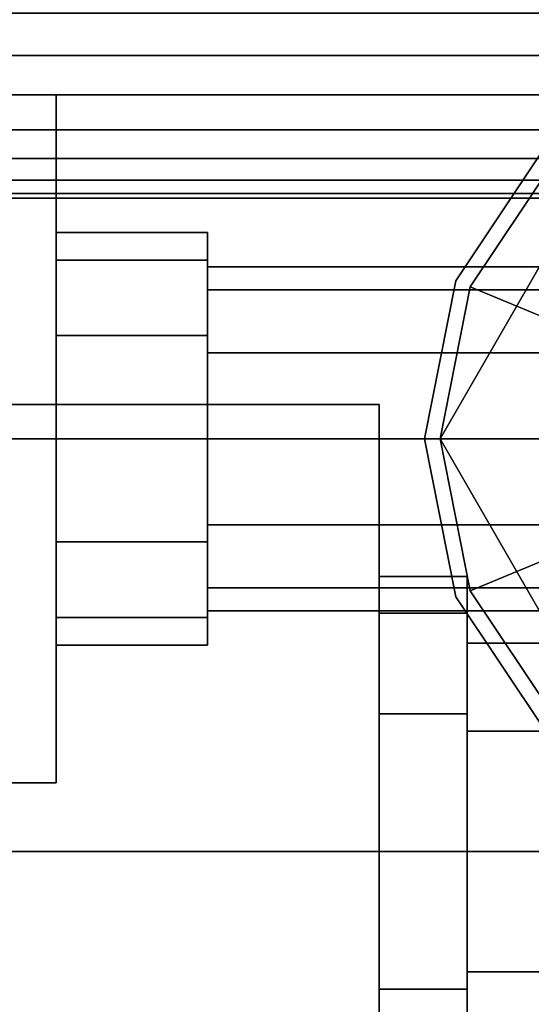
# Model space of a CAD drawing. Extents: x -48 to 48, y -49.6 to 48.
# Tile 468 of 656: x 1.5 to 2.4, y -2.8 to -1. Entities that reach past the tile are written whole.
import ezdxf

# ---------------------------------------------------------------- set-up
doc = ezdxf.new("R2010")
doc.units = 0

msp = doc.modelspace()

# ---------------------------------------------------------------- linework, layer by layer
at = {"layer": '12A2 [66]', "color": 1}
for points, invisible_edges in [([(3.145, 3, 80), (3.145, -3, 80), (0.145, -3, 80)], 12), ([(3.145, 3, 80), (0.145, -3, 80), (0.145, 3, 80)], 1), ([(0.895, 3, 80.375), (0.895, -3, 80.375), (3.145, -3, 80.375)], 12), ([(0.895, 3, 80.375), (3.145, -3, 80.375), (3.145, 3, 80.375)], 1)]:
    msp.add_3dface(points, dxfattribs=dict(at, invisible_edges=invisible_edges))
at = {"layer": '12D1 [58]', "color": 0}
for points, invisible_edges in [([(21.9847, -1.05338, 83.2561), (-2.49258, -1.05338, 90.9053), (-2.49744, -0.976698, 90.8897)], 12), ([(21.9847, -1.05338, 83.2561), (-2.49744, -0.976698, 90.8897), (21.9798, -0.976698, 83.2406)], 1), ([(22.2023, -0.976698, 83.9525), (-2.27496, -0.976698, 91.6017), (-2.27982, -1.05338, 91.5861)], 12), ([(22.2023, -0.976698, 83.9525), (-2.27982, -1.05338, 91.5861), (22.1974, -1.05338, 83.937)], 1), ([(21.9942, -1.125, 83.2866), (-2.48307, -1.125, 90.9357), (-2.49258, -1.05338, 90.9053)], 12), ([(21.9942, -1.125, 83.2866), (-2.49258, -1.05338, 90.9053), (21.9847, -1.05338, 83.2561)], 1), ([(22.1974, -1.05338, 83.937), (-2.27982, -1.05338, 91.5861), (-2.28933, -1.125, 91.5557)], 12), ([(22.1974, -1.05338, 83.937), (-2.28933, -1.125, 91.5557), (22.1879, -1.125, 83.9065)], 1), ([(22.0079, -1.18842, 83.3306), (-2.46932, -1.18842, 90.9797), (-2.48307, -1.125, 90.9357)], 12), ([(22.0079, -1.18842, 83.3306), (-2.48307, -1.125, 90.9357), (21.9942, -1.125, 83.2866)], 1), ([(22.1879, -1.125, 83.9065), (-2.28933, -1.125, 91.5557), (-2.30308, -1.18842, 91.5117)], 12), ([(22.1879, -1.125, 83.9065), (-2.30308, -1.18842, 91.5117), (22.1742, -1.18842, 83.8625)], 1), ([(22.0253, -1.24088, 83.3862), (-2.45195, -1.24088, 91.0353), (-2.46932, -1.18842, 90.9797)], 12), ([(22.0253, -1.24088, 83.3862), (-2.46932, -1.18842, 90.9797), (22.0079, -1.18842, 83.3306)], 1), ([(22.1742, -1.18842, 83.8625), (-2.30308, -1.18842, 91.5117), (-2.32045, -1.24088, 91.4561)], 12), ([(22.1742, -1.18842, 83.8625), (-2.32045, -1.24088, 91.4561), (22.1568, -1.24088, 83.8069)], 1), ([(22.0455, -1.28008, 83.451), (-2.43169, -1.28008, 91.1001), (-2.45195, -1.24088, 91.0353)], 12), ([(22.0455, -1.28008, 83.451), (-2.45195, -1.24088, 91.0353), (22.0253, -1.24088, 83.3862)], 1), ([(22.1568, -1.24088, 83.8069), (-2.32045, -1.24088, 91.4561), (-2.34071, -1.28008, 91.3913)], 12), ([(22.1568, -1.24088, 83.8069), (-2.34071, -1.28008, 91.3913), (22.1365, -1.28008, 83.7421)], 1), ([(22.0678, -1.30431, 83.5221), (-2.40946, -1.30431, 91.1713), (-2.43169, -1.28008, 91.1001)], 12), ([(22.0678, -1.30431, 83.5221), (-2.43169, -1.28008, 91.1001), (22.0455, -1.28008, 83.451)], 1), ([(22.1365, -1.28008, 83.7421), (-2.34071, -1.28008, 91.3913), (-2.36294, -1.30431, 91.3201)], 12), ([(22.1365, -1.28008, 83.7421), (-2.36294, -1.30431, 91.3201), (22.1143, -1.30431, 83.671)], 1), ([(22.091, -1.3125, 83.5965), (-2.3862, -1.3125, 91.2457), (-2.40946, -1.30431, 91.1713)], 12), ([(22.091, -1.3125, 83.5965), (-2.40946, -1.30431, 91.1713), (22.0678, -1.30431, 83.5221)], 1), ([(22.1143, -1.30431, 83.671), (-2.36294, -1.30431, 91.3201), (-2.3862, -1.3125, 91.2457)], 12), ([(22.1143, -1.30431, 83.671), (-2.3862, -1.3125, 91.2457), (22.091, -1.3125, 83.5965)], 1)]:
    msp.add_3dface(points, dxfattribs=dict(at, invisible_edges=invisible_edges))
at = {"layer": '1C1 [1]', "color": 1}
for points, invisible_edges in [([(-6.5, -11), (6.5, -11), (6.5, 11)], 12), ([(-6.5, -11), (6.5, 11), (-6.5, 11)], 1), ([(-6.5, 11, -1.5), (6.5, 11, -1.5), (6.5, -11, -1.5)], 12), ([(-6.5, 11, -1.5), (6.5, -11, -1.5), (-6.5, -11, -1.5)], 1)]:
    msp.add_3dface(points, dxfattribs=dict(at, invisible_edges=invisible_edges))
at = {"layer": '2C1 [2]', "color": 1}
for points, invisible_edges in [([(-5, 6, 53.5), (5, 6, 53.5), (5, -6, 53.5)], 12), ([(-5, 6, 53.5), (5, -6, 53.5), (-5, -6, 53.5)], 1), ([(-5, -6, 54.5), (5, -6, 54.5), (5, 6, 54.5)], 12), ([(-5, -6, 54.5), (5, 6, 54.5), (-5, 6, 54.5)], 1), ([(0.1725, -4.5375, 46.625), (5.0475, 3.725, 46.625), (5.0475, 5.4125, 46.625)], 13), ([(0.1725, -4.5375, 46.625), (5.0475, 5.4125, 46.625), (1.0475, 5.4125, 46.625)], 13), ([(0.1725, -4.5375, 30.0375), (5.0475, 3.725, 30.0375), (5.0475, 5.4125, 30.0375)], 13), ([(0.1725, -4.5375, 30.0375), (5.0475, 5.4125, 30.0375), (1.0475, 5.4125, 30.0375)], 13), ([(0.1725, 4.5375, 46.125), (5.35616, 3.26306, 46.125), (15.0475, -3.225, 46.125)], 15), ([(0.1725, 4.5375, 46.125), (15.0475, -3.225, 46.125), (5.5475, -3.225, 46.125)], 13), ([(0.1725, 4.5375, 46.125), (5.5475, -3.225, 46.125), (5.35616, -3.26306, 46.125)], 13), ([(0.1725, 4.5375, 46.125), (5.35616, -3.26306, 46.125), (5.19395, -3.37145, 46.125)], 13), ([(0.1725, 4.5375, 46.125), (5.19395, -3.37145, 46.125), (5.08556, -3.53366, 46.125)], 13), ([(0.1725, 4.5375, 46.125), (5.08556, -3.53366, 46.125), (5.0475, -3.725, 46.125)], 13), ([(0.1725, 4.5375, 46.125), (5.0475, -3.725, 46.125), (5.0475, -5.4125, 46.125)], 13), ([(0.1725, 4.5375, 46.125), (5.0475, -5.4125, 46.125), (1.0475, -5.4125, 46.125)], 13), ([(0.1725, 4.5375, 29.5375), (5.35616, 3.26306, 29.5375), (15.0475, -3.225, 29.5375)], 15), ([(0.1725, 4.5375, 29.5375), (15.0475, -3.225, 29.5375), (5.5475, -3.225, 29.5375)], 13), ([(0.1725, 4.5375, 29.5375), (5.5475, -3.225, 29.5375), (5.35616, -3.26306, 29.5375)], 13), ([(0.1725, 4.5375, 29.5375), (5.35616, -3.26306, 29.5375), (5.19395, -3.37145, 29.5375)], 13), ([(0.1725, 4.5375, 29.5375), (5.19395, -3.37145, 29.5375), (5.08556, -3.53366, 29.5375)], 13), ([(0.1725, 4.5375, 29.5375), (5.08556, -3.53366, 29.5375), (5.0475, -3.725, 29.5375)], 13), ([(0.1725, 4.5375, 29.5375), (5.0475, -3.725, 29.5375), (5.0475, -5.4125, 29.5375)], 13), ([(0.1725, 4.5375, 29.5375), (5.0475, -5.4125, 29.5375), (1.0475, -5.4125, 29.5375)], 13), ([(0.1725, -4.5375, 46.625), (5.08556, 3.53366, 46.625), (5.0475, 3.725, 46.625)], 13), ([(0.1725, -4.5375, 30.0375), (5.08556, 3.53366, 30.0375), (5.0475, 3.725, 30.0375)], 13), ([(0.1725, -4.5375, 46.625), (5.19395, 3.37145, 46.625), (5.08556, 3.53366, 46.625)], 13), ([(0.1725, -4.5375, 30.0375), (5.19395, 3.37145, 30.0375), (5.08556, 3.53366, 30.0375)], 13), ([(0.1725, -4.5375, 46.625), (5.35616, 3.26306, 46.625), (5.19395, 3.37145, 46.625)], 13), ([(0.1725, -4.5375, 30.0375), (5.35616, 3.26306, 30.0375), (5.19395, 3.37145, 30.0375)], 13), ([(0.1725, -4.5375, 46.625), (5.5475, 3.225, 46.625), (5.35616, 3.26306, 46.625)], 13), ([(0.1725, -4.5375, 30.0375), (5.5475, 3.225, 30.0375), (5.35616, 3.26306, 30.0375)], 13), ([(0.1725, -4.5375, 46.625), (5.35616, -3.26306, 46.625), (15.0475, 3.225, 46.625)], 15), ([(0.1725, -4.5375, 46.625), (15.0475, 3.225, 46.625), (5.5475, 3.225, 46.625)], 13), ([(0.1725, -4.5375, 30.0375), (5.35616, -3.26306, 30.0375), (15.0475, 3.225, 30.0375)], 15), ([(0.1725, -4.5375, 30.0375), (15.0475, 3.225, 30.0375), (5.5475, 3.225, 30.0375)], 13)]:
    msp.add_3dface(points, dxfattribs=dict(at, invisible_edges=invisible_edges))
at = {"layer": '2C1 [2]', "color": 0}
for points, invisible_edges in [([(1.18325, -2.5, 27.9382), (2.16763, -2.5, 27.9382), (2.16763, -1.6875, 27.4691)], 12), ([(1.18325, -2.5, 27.9382), (2.16763, -1.6875, 27.4691), (1.18325, -1.6875, 27.4691)], 1), ([(1.18325, -1.6875, 27.4691), (2.16763, -1.6875, 27.4691), (2.16763, -1.6875, 26.5309)], 12), ([(1.18325, -1.6875, 27.4691), (2.16763, -1.6875, 26.5309), (1.18325, -1.6875, 26.5309)], 1), ([(1.18325, -1.6875, 26.5309), (2.16763, -1.6875, 26.5309), (2.16763, -2.5, 26.0618)], 12), ([(1.18325, -1.6875, 26.5309), (2.16763, -2.5, 26.0618), (1.18325, -2.5, 26.0618)], 1), ([(1.18325, -2.5, 24.9382), (2.16763, -2.5, 24.9382), (2.16763, -1.6875, 24.4691)], 12), ([(1.18325, -2.5, 24.9382), (2.16763, -1.6875, 24.4691), (1.18325, -1.6875, 24.4691)], 1), ([(1.18325, -1.6875, 24.4691), (2.16763, -1.6875, 24.4691), (2.16763, -1.6875, 23.5309)], 12), ([(1.18325, -1.6875, 24.4691), (2.16763, -1.6875, 23.5309), (1.18325, -1.6875, 23.5309)], 1), ([(1.18325, -1.6875, 23.5309), (2.16763, -1.6875, 23.5309), (2.16763, -2.5, 23.0618)], 12), ([(1.18325, -1.6875, 23.5309), (2.16763, -2.5, 23.0618), (1.18325, -2.5, 23.0618)], 1), ([(2.16763, -3.3125, 27.4691), (2.16763, -2.5, 26.0618), (2.16763, -1.6875, 26.5309)], 13), ([(2.16763, -3.3125, 27.4691), (2.16763, -1.6875, 26.5309), (2.16763, -1.6875, 27.4691)], 13), ([(2.16763, -3.3125, 27.4691), (2.16763, -1.6875, 27.4691), (2.16763, -2.5, 27.9382)], 1), ([(2.16763, -3.3125, 24.4691), (2.16763, -2.5, 23.0618), (2.16763, -1.6875, 23.5309)], 13), ([(2.16763, -3.3125, 24.4691), (2.16763, -1.6875, 23.5309), (2.16763, -1.6875, 24.4691)], 13), ([(2.16763, -3.3125, 24.4691), (2.16763, -1.6875, 24.4691), (2.16763, -2.5, 24.9382)], 1), ([(2.16763, -2.25, 27.433), (2.16763, -2.06699, 27.25), (2.16763, -2, 27)], 12), ([(2.16763, -2.25, 27.433), (2.16763, -2, 27), (2.16763, -2.06699, 26.75)], 13), ([(2.16763, -2.06699, 27.25), (2.3275, -2.06699, 27.25), (2.3275, -2, 27)], 12), ([(2.16763, -2.06699, 27.25), (2.3275, -2, 27), (2.16763, -2, 27)], 1), ([(2.16763, -2, 27), (2.3275, -2, 27), (2.3275, -2.06699, 26.75)], 12), ([(2.16763, -2, 27), (2.3275, -2.06699, 26.75), (2.16763, -2.06699, 26.75)], 1), ([(2.16763, -2.25, 24.433), (2.16763, -2.06699, 24.25), (2.16763, -2, 24)], 12), ([(2.16763, -2.25, 24.433), (2.16763, -2, 24), (2.16763, -2.06699, 23.75)], 13), ([(2.16763, -2.06699, 24.25), (2.3275, -2.06699, 24.25), (2.3275, -2, 24)], 12), ([(2.16763, -2.06699, 24.25), (2.3275, -2, 24), (2.16763, -2, 24)], 1), ([(2.16763, -2, 24), (2.3275, -2, 24), (2.3275, -2.06699, 23.75)], 12), ([(2.16763, -2, 24), (2.3275, -2.06699, 23.75), (2.16763, -2.06699, 23.75)], 1), ([(2.3275, -2.5, 27.5), (2.3275, -2.06699, 26.75), (2.3275, -2, 27)], 13), ([(2.3275, -2.5, 27.5), (2.3275, -2, 27), (2.3275, -2.06699, 27.25)], 13), ([(2.3275, -2.5, 24.5), (2.3275, -2.06699, 23.75), (2.3275, -2, 24)], 13), ([(2.3275, -2.5, 24.5), (2.3275, -2, 24), (2.3275, -2.06699, 24.25)], 13), ([(2.16763, -2.25, 27.433), (2.16763, -2.06699, 26.75), (2.16763, -2.25, 26.567)], 13), ([(2.16763, -2.25, 27.433), (2.3275, -2.25, 27.433), (2.3275, -2.06699, 27.25)], 12), ([(2.16763, -2.25, 27.433), (2.3275, -2.06699, 27.25), (2.16763, -2.06699, 27.25)], 1), ([(2.16763, -2.06699, 26.75), (2.3275, -2.06699, 26.75), (2.3275, -2.25, 26.567)], 12), ([(2.16763, -2.06699, 26.75), (2.3275, -2.25, 26.567), (2.16763, -2.25, 26.567)], 1), ([(2.16763, -2.25, 24.433), (2.16763, -2.06699, 23.75), (2.16763, -2.25, 23.567)], 13), ([(2.16763, -2.25, 24.433), (2.3275, -2.25, 24.433), (2.3275, -2.06699, 24.25)], 12), ([(2.16763, -2.25, 24.433), (2.3275, -2.06699, 24.25), (2.16763, -2.06699, 24.25)], 1), ([(2.16763, -2.06699, 23.75), (2.3275, -2.06699, 23.75), (2.3275, -2.25, 23.567)], 12), ([(2.16763, -2.06699, 23.75), (2.3275, -2.25, 23.567), (2.16763, -2.25, 23.567)], 1), ([(2.3275, -2.28125, 27.3789), (2.3275, -2.12111, 27.2188), (2.3275, -2.0625, 27)], 12), ([(2.3275, -2.28125, 27.3789), (2.3275, -2.0625, 27), (2.3275, -2.12111, 26.7812)], 13), ([(2.3275, -2.12111, 27.2188), (3.3275, -2.12111, 27.2188), (3.3275, -2.0625, 27)], 12), ([(2.3275, -2.12111, 27.2188), (3.3275, -2.0625, 27), (2.3275, -2.0625, 27)], 1), ([(2.3275, -2.0625, 27), (3.3275, -2.0625, 27), (3.3275, -2.12111, 26.7812)], 12), ([(2.3275, -2.0625, 27), (3.3275, -2.12111, 26.7812), (2.3275, -2.12111, 26.7812)], 1), ([(2.3275, -2.28125, 24.3789), (2.3275, -2.12111, 24.2188), (2.3275, -2.0625, 24)], 12), ([(2.3275, -2.28125, 24.3789), (2.3275, -2.0625, 24), (2.3275, -2.12111, 23.7812)], 13), ([(2.3275, -2.12111, 24.2188), (3.3275, -2.12111, 24.2188), (3.3275, -2.0625, 24)], 12), ([(2.3275, -2.12111, 24.2188), (3.3275, -2.0625, 24), (2.3275, -2.0625, 24)], 1), ([(2.3275, -2.0625, 24), (3.3275, -2.0625, 24), (3.3275, -2.12111, 23.7812)], 12), ([(2.3275, -2.0625, 24), (3.3275, -2.12111, 23.7812), (2.3275, -2.12111, 23.7812)], 1), ([(2.3275, -2.5, 27.5), (2.3275, -2.25, 26.567), (2.3275, -2.06699, 26.75)], 13), ([(2.3275, -2.5, 27.5), (2.3275, -2.06699, 27.25), (2.3275, -2.25, 27.433)], 1), ([(2.3275, -2.5, 24.5), (2.3275, -2.25, 23.567), (2.3275, -2.06699, 23.75)], 13), ([(2.3275, -2.5, 24.5), (2.3275, -2.06699, 24.25), (2.3275, -2.25, 24.433)], 1), ([(2.3275, -2.28125, 27.3789), (2.3275, -2.12111, 26.7812), (2.3275, -2.28125, 26.6211)], 13), ([(2.3275, -2.28125, 27.3789), (3.3275, -2.28125, 27.3789), (3.3275, -2.12111, 27.2188)], 12), ([(2.3275, -2.28125, 27.3789), (3.3275, -2.12111, 27.2188), (2.3275, -2.12111, 27.2188)], 1), ([(2.3275, -2.12111, 26.7812), (3.3275, -2.12111, 26.7812), (3.3275, -2.28125, 26.6211)], 12), ([(2.3275, -2.12111, 26.7812), (3.3275, -2.28125, 26.6211), (2.3275, -2.28125, 26.6211)], 1), ([(2.3275, -2.28125, 24.3789), (2.3275, -2.12111, 23.7812), (2.3275, -2.28125, 23.6211)], 13), ([(2.3275, -2.28125, 24.3789), (3.3275, -2.28125, 24.3789), (3.3275, -2.12111, 24.2188)], 12), ([(2.3275, -2.28125, 24.3789), (3.3275, -2.12111, 24.2188), (2.3275, -2.12111, 24.2188)], 1), ([(2.3275, -2.12111, 23.7812), (3.3275, -2.12111, 23.7812), (3.3275, -2.28125, 23.6211)], 12), ([(2.3275, -2.12111, 23.7812), (3.3275, -2.28125, 23.6211), (2.3275, -2.28125, 23.6211)], 1), ([(2.16763, -2.25, 27.433), (2.16763, -2.25, 26.567), (2.16763, -2.5, 26.5)], 13), ([(2.16763, -2.25, 27.433), (2.16763, -2.5, 26.5), (2.16763, -2.75, 26.567)], 13), ([(2.16763, -2.25, 27.433), (2.16763, -2.75, 26.567), (2.16763, -2.93301, 26.75)], 13), ([(2.16763, -2.25, 27.433), (2.16763, -2.93301, 26.75), (2.16763, -3, 27)], 13), ([(2.16763, -2.25, 27.433), (2.16763, -3, 27), (2.16763, -2.93301, 27.25)], 13), ([(2.16763, -2.25, 27.433), (2.16763, -2.93301, 27.25), (2.16763, -2.75, 27.433)], 13), ([(2.16763, -2.25, 27.433), (2.16763, -2.75, 27.433), (2.16763, -2.5, 27.5)], 1), ([(2.16763, -2.25, 26.567), (2.3275, -2.25, 26.567), (2.3275, -2.5, 26.5)], 12), ([(2.16763, -2.25, 26.567), (2.3275, -2.5, 26.5), (2.16763, -2.5, 26.5)], 1), ([(2.16763, -2.5, 27.5), (2.3275, -2.5, 27.5), (2.3275, -2.25, 27.433)], 12), ([(2.16763, -2.5, 27.5), (2.3275, -2.25, 27.433), (2.16763, -2.25, 27.433)], 1), ([(2.16763, -2.25, 24.433), (2.16763, -2.25, 23.567), (2.16763, -2.5, 23.5)], 13), ([(2.16763, -2.25, 24.433), (2.16763, -2.5, 23.5), (2.16763, -2.75, 23.567)], 13), ([(2.16763, -2.25, 24.433), (2.16763, -2.75, 23.567), (2.16763, -2.93301, 23.75)], 13), ([(2.16763, -2.25, 24.433), (2.16763, -2.93301, 23.75), (2.16763, -3, 24)], 13), ([(2.16763, -2.25, 24.433), (2.16763, -3, 24), (2.16763, -2.93301, 24.25)], 13), ([(2.16763, -2.25, 24.433), (2.16763, -2.93301, 24.25), (2.16763, -2.75, 24.433)], 13), ([(2.16763, -2.25, 24.433), (2.16763, -2.75, 24.433), (2.16763, -2.5, 24.5)], 1), ([(2.16763, -2.25, 23.567), (2.3275, -2.25, 23.567), (2.3275, -2.5, 23.5)], 12), ([(2.16763, -2.25, 23.567), (2.3275, -2.5, 23.5), (2.16763, -2.5, 23.5)], 1), ([(2.16763, -2.5, 24.5), (2.3275, -2.5, 24.5), (2.3275, -2.25, 24.433)], 12), ([(2.16763, -2.5, 24.5), (2.3275, -2.25, 24.433), (2.16763, -2.25, 24.433)], 1), ([(2.3275, -2.5, 27.5), (2.3275, -2.5, 26.5), (2.3275, -2.25, 26.567)], 13), ([(2.3275, -2.5, 24.5), (2.3275, -2.5, 23.5), (2.3275, -2.25, 23.567)], 13), ([(2.3275, -2.28125, 27.3789), (2.3275, -2.28125, 26.6211), (2.3275, -2.5, 26.5625)], 13), ([(2.3275, -2.28125, 27.3789), (2.3275, -2.5, 26.5625), (2.3275, -2.71875, 26.6211)], 13), ([(2.3275, -2.28125, 27.3789), (2.3275, -2.71875, 26.6211), (2.3275, -2.87889, 26.7812)], 13), ([(2.3275, -2.28125, 27.3789), (2.3275, -2.87889, 26.7812), (2.3275, -2.9375, 27)], 13), ([(2.3275, -2.28125, 27.3789), (2.3275, -2.9375, 27), (2.3275, -2.87889, 27.2188)], 13), ([(2.3275, -2.28125, 27.3789), (2.3275, -2.87889, 27.2188), (2.3275, -2.71875, 27.3789)], 13), ([(2.3275, -2.28125, 27.3789), (2.3275, -2.71875, 27.3789), (2.3275, -2.5, 27.4375)], 1), ([(2.3275, -2.28125, 26.6211), (3.3275, -2.28125, 26.6211), (3.3275, -2.5, 26.5625)], 12), ([(2.3275, -2.28125, 26.6211), (3.3275, -2.5, 26.5625), (2.3275, -2.5, 26.5625)], 1), ([(2.3275, -2.5, 27.4375), (3.3275, -2.5, 27.4375), (3.3275, -2.28125, 27.3789)], 12), ([(2.3275, -2.5, 27.4375), (3.3275, -2.28125, 27.3789), (2.3275, -2.28125, 27.3789)], 1), ([(2.3275, -2.28125, 24.3789), (2.3275, -2.28125, 23.6211), (2.3275, -2.5, 23.5625)], 13), ([(2.3275, -2.28125, 24.3789), (2.3275, -2.5, 23.5625), (2.3275, -2.71875, 23.6211)], 13), ([(2.3275, -2.28125, 24.3789), (2.3275, -2.71875, 23.6211), (2.3275, -2.87889, 23.7812)], 13), ([(2.3275, -2.28125, 24.3789), (2.3275, -2.87889, 23.7812), (2.3275, -2.9375, 24)], 13), ([(2.3275, -2.28125, 24.3789), (2.3275, -2.9375, 24), (2.3275, -2.87889, 24.2188)], 13), ([(2.3275, -2.28125, 24.3789), (2.3275, -2.87889, 24.2188), (2.3275, -2.71875, 24.3789)], 13), ([(2.3275, -2.28125, 24.3789), (2.3275, -2.71875, 24.3789), (2.3275, -2.5, 24.4375)], 1), ([(2.3275, -2.28125, 23.6211), (3.3275, -2.28125, 23.6211), (3.3275, -2.5, 23.5625)], 12), ([(2.3275, -2.28125, 23.6211), (3.3275, -2.5, 23.5625), (2.3275, -2.5, 23.5625)], 1), ([(2.3275, -2.5, 24.4375), (3.3275, -2.5, 24.4375), (3.3275, -2.28125, 24.3789)], 12), ([(2.3275, -2.5, 24.4375), (3.3275, -2.28125, 24.3789), (2.3275, -2.28125, 24.3789)], 1), ([(1.18325, -2.5, 26.0618), (2.16763, -2.5, 26.0618), (2.16763, -3.3125, 26.5309)], 12), ([(1.18325, -2.5, 26.0618), (2.16763, -3.3125, 26.5309), (1.18325, -3.3125, 26.5309)], 1), ([(1.18325, -3.3125, 27.4691), (2.16763, -3.3125, 27.4691), (2.16763, -2.5, 27.9382)], 12), ([(1.18325, -3.3125, 27.4691), (2.16763, -2.5, 27.9382), (1.18325, -2.5, 27.9382)], 1), ([(1.18325, -2.5, 23.0618), (2.16763, -2.5, 23.0618), (2.16763, -3.3125, 23.5309)], 12), ([(1.18325, -2.5, 23.0618), (2.16763, -3.3125, 23.5309), (1.18325, -3.3125, 23.5309)], 1), ([(1.18325, -3.3125, 24.4691), (2.16763, -3.3125, 24.4691), (2.16763, -2.5, 24.9382)], 12), ([(1.18325, -3.3125, 24.4691), (2.16763, -2.5, 24.9382), (1.18325, -2.5, 24.9382)], 1), ([(2.16763, -3.3125, 27.4691), (2.16763, -3.3125, 26.5309), (2.16763, -2.5, 26.0618)], 12), ([(2.16763, -2.5, 26.5), (2.3275, -2.5, 26.5), (2.3275, -2.75, 26.567)], 12), ([(2.16763, -2.5, 26.5), (2.3275, -2.75, 26.567), (2.16763, -2.75, 26.567)], 1), ([(2.16763, -2.75, 27.433), (2.3275, -2.75, 27.433), (2.3275, -2.5, 27.5)], 12), ([(2.16763, -2.75, 27.433), (2.3275, -2.5, 27.5), (2.16763, -2.5, 27.5)], 1), ([(2.16763, -3.3125, 24.4691), (2.16763, -3.3125, 23.5309), (2.16763, -2.5, 23.0618)], 12), ([(2.16763, -2.5, 23.5), (2.3275, -2.5, 23.5), (2.3275, -2.75, 23.567)], 12), ([(2.16763, -2.5, 23.5), (2.3275, -2.75, 23.567), (2.16763, -2.75, 23.567)], 1), ([(2.16763, -2.75, 24.433), (2.3275, -2.75, 24.433), (2.3275, -2.5, 24.5)], 12), ([(2.16763, -2.75, 24.433), (2.3275, -2.5, 24.5), (2.16763, -2.5, 24.5)], 1), ([(2.3275, -2.5, 27.5), (2.3275, -2.75, 27.433), (2.3275, -2.93301, 27.25)], 12), ([(2.3275, -2.5, 27.5), (2.3275, -2.93301, 27.25), (2.3275, -3, 27)], 13), ([(2.3275, -2.5, 27.5), (2.3275, -3, 27), (2.3275, -2.93301, 26.75)], 13), ([(2.3275, -2.5, 27.5), (2.3275, -2.93301, 26.75), (2.3275, -2.75, 26.567)], 13), ([(2.3275, -2.5, 27.5), (2.3275, -2.75, 26.567), (2.3275, -2.5, 26.5)], 13), ([(2.3275, -2.5, 26.5625), (3.3275, -2.5, 26.5625), (3.3275, -2.71875, 26.6211)], 12), ([(2.3275, -2.5, 26.5625), (3.3275, -2.71875, 26.6211), (2.3275, -2.71875, 26.6211)], 1), ([(2.3275, -2.71875, 27.3789), (3.3275, -2.71875, 27.3789), (3.3275, -2.5, 27.4375)], 12), ([(2.3275, -2.71875, 27.3789), (3.3275, -2.5, 27.4375), (2.3275, -2.5, 27.4375)], 1), ([(2.3275, -2.5, 24.5), (2.3275, -2.75, 24.433), (2.3275, -2.93301, 24.25)], 12), ([(2.3275, -2.5, 24.5), (2.3275, -2.93301, 24.25), (2.3275, -3, 24)], 13), ([(2.3275, -2.5, 24.5), (2.3275, -3, 24), (2.3275, -2.93301, 23.75)], 13), ([(2.3275, -2.5, 24.5), (2.3275, -2.93301, 23.75), (2.3275, -2.75, 23.567)], 13), ([(2.3275, -2.5, 24.5), (2.3275, -2.75, 23.567), (2.3275, -2.5, 23.5)], 13), ([(2.3275, -2.5, 23.5625), (3.3275, -2.5, 23.5625), (3.3275, -2.71875, 23.6211)], 12), ([(2.3275, -2.5, 23.5625), (3.3275, -2.71875, 23.6211), (2.3275, -2.71875, 23.6211)], 1), ([(2.3275, -2.71875, 24.3789), (3.3275, -2.71875, 24.3789), (3.3275, -2.5, 24.4375)], 12), ([(2.3275, -2.71875, 24.3789), (3.3275, -2.5, 24.4375), (2.3275, -2.5, 24.4375)], 1), ([(2.3275, -2.71875, 26.6211), (3.3275, -2.71875, 26.6211), (3.3275, -2.87889, 26.7812)], 12), ([(2.3275, -2.71875, 26.6211), (3.3275, -2.87889, 26.7812), (2.3275, -2.87889, 26.7812)], 1), ([(2.3275, -2.87889, 27.2188), (3.3275, -2.87889, 27.2187), (3.3275, -2.71875, 27.3789)], 12), ([(2.3275, -2.87889, 27.2188), (3.3275, -2.71875, 27.3789), (2.3275, -2.71875, 27.3789)], 1), ([(2.3275, -2.71875, 23.6211), (3.3275, -2.71875, 23.6211), (3.3275, -2.87889, 23.7812)], 12), ([(2.3275, -2.71875, 23.6211), (3.3275, -2.87889, 23.7812), (2.3275, -2.87889, 23.7812)], 1), ([(2.3275, -2.87889, 24.2188), (3.3275, -2.87889, 24.2187), (3.3275, -2.71875, 24.3789)], 12), ([(2.3275, -2.87889, 24.2188), (3.3275, -2.71875, 24.3789), (2.3275, -2.71875, 24.3789)], 1), ([(2.16763, -2.75, 26.567), (2.3275, -2.75, 26.567), (2.3275, -2.93301, 26.75)], 12), ([(2.16763, -2.75, 26.567), (2.3275, -2.93301, 26.75), (2.16763, -2.93301, 26.75)], 1), ([(2.16763, -2.93301, 27.25), (2.3275, -2.93301, 27.25), (2.3275, -2.75, 27.433)], 12), ([(2.16763, -2.93301, 27.25), (2.3275, -2.75, 27.433), (2.16763, -2.75, 27.433)], 1), ([(2.16763, -2.75, 23.567), (2.3275, -2.75, 23.567), (2.3275, -2.93301, 23.75)], 12), ([(2.16763, -2.75, 23.567), (2.3275, -2.93301, 23.75), (2.16763, -2.93301, 23.75)], 1), ([(2.16763, -2.93301, 24.25), (2.3275, -2.93301, 24.25), (2.3275, -2.75, 24.433)], 12), ([(2.16763, -2.93301, 24.25), (2.3275, -2.75, 24.433), (2.16763, -2.75, 24.433)], 1)]:
    msp.add_3dface(points, dxfattribs=dict(at, invisible_edges=invisible_edges))
at = {"layer": '3C1 [3]', "color": 1}
for points, invisible_edges in [([(4, -4.875, 93.75), (-4, -4.875, 93.75), (-4, 4.875, 93.75)], 12), ([(4, -4.875, 93.75), (-4, 4.875, 93.75), (4, 4.875, 93.75)], 1), ([(4, 4.875, 94.5), (-4, 4.875, 94.5), (-4, -4.875, 94.5)], 12), ([(4, 4.875, 94.5), (-4, -4.875, 94.5), (4, -4.875, 94.5)], 1), ([(0.145, 3, 64.1), (0.145, -3, 64.1), (5.145, -3, 64.1)], 12), ([(0.145, 3, 64.1), (5.145, -3, 64.1), (5.145, 3, 64.1)], 1), ([(5.145, 3, 63.6), (5.145, -3, 63.6), (1.145, -3, 63.6)], 12), ([(5.145, 3, 63.6), (1.145, -3, 63.6), (1.145, 3, 63.6)], 1)]:
    msp.add_3dface(points, dxfattribs=dict(at, invisible_edges=invisible_edges))
at = {"layer": '3C1 [3]', "color": 0}
for points, invisible_edges in [([(0.84575, -1.75, 56.9717), (1.58013, -1.75, 56.9717), (1.58013, -1.125, 56.6108)], 12), ([(0.84575, -1.75, 56.9717), (1.58013, -1.125, 56.6108), (0.84575, -1.125, 56.6108)], 1), ([(0.84575, -1.125, 56.6108), (1.58013, -1.125, 56.6108), (1.58013, -1.125, 55.8892)], 12), ([(0.84575, -1.125, 56.6108), (1.58013, -1.125, 55.8892), (0.84575, -1.125, 55.8892)], 1), ([(0.84575, -1.125, 55.8892), (1.58013, -1.125, 55.8892), (1.58013, -1.75, 55.5283)], 12), ([(0.84575, -1.125, 55.8892), (1.58013, -1.75, 55.5283), (0.84575, -1.75, 55.5283)], 1), ([(1.58013, -1.125, 55.8892), (1.58013, -1.125, 56.6108), (1.58013, -1.75, 56.9717)], 12), ([(1.58013, -1.125, 55.8892), (1.58013, -1.75, 56.9717), (1.58013, -2.375, 56.6108)], 13), ([(1.58013, -1.125, 55.8892), (1.58013, -2.375, 56.6108), (1.58013, -2.375, 55.8892)], 13), ([(1.58013, -1.125, 55.8892), (1.58013, -2.375, 55.8892), (1.58013, -1.75, 55.5283)], 1), ([(1.58013, -1.9375, 55.9252), (1.58013, -1.42524, 56.4375), (1.58013, -1.375, 56.25)], 13), ([(1.58013, -1.9375, 55.9252), (1.58013, -1.375, 56.25), (1.58013, -1.42524, 56.0625)], 13), ([(1.58013, -1.42524, 56.4375), (1.855, -1.42524, 56.4375), (1.855, -1.375, 56.25)], 12), ([(1.58013, -1.42524, 56.4375), (1.855, -1.375, 56.25), (1.58013, -1.375, 56.25)], 1), ([(1.58013, -1.375, 56.25), (1.855, -1.375, 56.25), (1.855, -1.42524, 56.0625)], 12), ([(1.58013, -1.375, 56.25), (1.855, -1.42524, 56.0625), (1.58013, -1.42524, 56.0625)], 1), ([(1.855, -1.75, 55.875), (1.855, -1.42524, 56.0625), (1.855, -1.375, 56.25)], 13), ([(1.855, -1.75, 55.875), (1.855, -1.375, 56.25), (1.855, -1.42524, 56.4375)], 13), ([(1.58013, -1.9375, 55.9252), (1.58013, -1.5625, 56.5748), (1.58013, -1.42524, 56.4375)], 13), ([(1.58013, -1.9375, 55.9252), (1.58013, -1.42524, 56.0625), (1.58013, -1.5625, 55.9252)], 13), ([(1.58013, -1.5625, 56.5748), (1.855, -1.5625, 56.5748), (1.855, -1.42524, 56.4375)], 12), ([(1.58013, -1.5625, 56.5748), (1.855, -1.42524, 56.4375), (1.58013, -1.42524, 56.4375)], 1), ([(1.58013, -1.42524, 56.0625), (1.855, -1.42524, 56.0625), (1.855, -1.5625, 55.9252)], 12), ([(1.58013, -1.42524, 56.0625), (1.855, -1.5625, 55.9252), (1.58013, -1.5625, 55.9252)], 1), ([(1.855, -1.75, 55.875), (1.855, -1.5625, 55.9252), (1.855, -1.42524, 56.0625)], 12), ([(1.855, -1.75, 55.875), (1.855, -1.42524, 56.4375), (1.855, -1.5625, 56.5748)], 13), ([(1.855, -1.90625, 55.9794), (1.855, -1.47937, 56.4062), (1.855, -1.4375, 56.25)], 13), ([(1.855, -1.90625, 55.9794), (1.855, -1.4375, 56.25), (1.855, -1.47937, 56.0938)], 13), ([(1.855, -1.47937, 56.4062), (2.605, -1.47937, 56.4062), (2.605, -1.4375, 56.25)], 12), ([(1.855, -1.47937, 56.4062), (2.605, -1.4375, 56.25), (1.855, -1.4375, 56.25)], 1), ([(1.855, -1.4375, 56.25), (2.605, -1.4375, 56.25), (2.605, -1.47937, 56.0938)], 12), ([(1.855, -1.4375, 56.25), (2.605, -1.47937, 56.0938), (1.855, -1.47937, 56.0938)], 1), ([(1.855, -1.90625, 55.9794), (1.855, -1.59375, 56.5206), (1.855, -1.47937, 56.4062)], 13), ([(1.855, -1.90625, 55.9794), (1.855, -1.47937, 56.0938), (1.855, -1.59375, 55.9794)], 13), ([(1.855, -1.59375, 56.5206), (2.605, -1.59375, 56.5206), (2.605, -1.47937, 56.4062)], 12), ([(1.855, -1.59375, 56.5206), (2.605, -1.47937, 56.4062), (1.855, -1.47937, 56.4062)], 1), ([(1.855, -1.47937, 56.0938), (2.605, -1.47937, 56.0938), (2.605, -1.59375, 55.9794)], 12), ([(1.855, -1.47937, 56.0938), (2.605, -1.59375, 55.9794), (1.855, -1.59375, 55.9794)], 1), ([(1.58013, -1.9375, 55.9252), (1.58013, -1.75, 56.625), (1.58013, -1.5625, 56.5748)], 13), ([(1.58013, -1.9375, 55.9252), (1.58013, -1.5625, 55.9252), (1.58013, -1.75, 55.875)], 1), ([(1.58013, -1.75, 56.625), (1.855, -1.75, 56.625), (1.855, -1.5625, 56.5748)], 12), ([(1.58013, -1.75, 56.625), (1.855, -1.5625, 56.5748), (1.58013, -1.5625, 56.5748)], 1), ([(1.58013, -1.5625, 55.9252), (1.855, -1.5625, 55.9252), (1.855, -1.75, 55.875)], 12), ([(1.58013, -1.5625, 55.9252), (1.855, -1.75, 55.875), (1.58013, -1.75, 55.875)], 1), ([(1.855, -1.75, 55.875), (1.855, -1.5625, 56.5748), (1.855, -1.75, 56.625)], 13), ([(1.855, -1.90625, 55.9794), (1.855, -1.75, 56.5625), (1.855, -1.59375, 56.5206)], 13), ([(1.855, -1.90625, 55.9794), (1.855, -1.59375, 55.9794), (1.855, -1.75, 55.9375)], 1), ([(1.855, -1.75, 56.5625), (2.605, -1.75, 56.5625), (2.605, -1.59375, 56.5206)], 12), ([(1.855, -1.75, 56.5625), (2.605, -1.59375, 56.5206), (1.855, -1.59375, 56.5206)], 1), ([(1.855, -1.59375, 55.9794), (2.605, -1.59375, 55.9794), (2.605, -1.75, 55.9375)], 12), ([(1.855, -1.59375, 55.9794), (2.605, -1.75, 55.9375), (1.855, -1.75, 55.9375)], 1), ([(0.84575, -1.75, 55.5283), (1.58013, -1.75, 55.5283), (1.58013, -2.375, 55.8892)], 12), ([(0.84575, -1.75, 55.5283), (1.58013, -2.375, 55.8892), (0.84575, -2.375, 55.8892)], 1), ([(0.84575, -2.375, 56.6108), (1.58013, -2.375, 56.6108), (1.58013, -1.75, 56.9717)], 12), ([(0.84575, -2.375, 56.6108), (1.58013, -1.75, 56.9717), (0.84575, -1.75, 56.9717)], 1), ([(1.58013, -1.9375, 55.9252), (1.58013, -1.9375, 56.5748), (1.58013, -1.75, 56.625)], 13), ([(1.58013, -1.9375, 56.5748), (1.855, -1.9375, 56.5748), (1.855, -1.75, 56.625)], 12), ([(1.58013, -1.9375, 56.5748), (1.855, -1.75, 56.625), (1.58013, -1.75, 56.625)], 1), ([(1.58013, -1.75, 55.875), (1.855, -1.75, 55.875), (1.855, -1.9375, 55.9252)], 12), ([(1.58013, -1.75, 55.875), (1.855, -1.9375, 55.9252), (1.58013, -1.9375, 55.9252)], 1), ([(1.855, -1.75, 55.875), (1.855, -1.75, 56.625), (1.855, -1.9375, 56.5748)], 13), ([(1.855, -1.75, 55.875), (1.855, -1.9375, 56.5748), (1.855, -2.07476, 56.4375)], 13), ([(1.855, -1.75, 55.875), (1.855, -2.07476, 56.4375), (1.855, -2.125, 56.25)], 13), ([(1.855, -1.75, 55.875), (1.855, -2.125, 56.25), (1.855, -2.07476, 56.0625)], 13), ([(1.855, -1.75, 55.875), (1.855, -2.07476, 56.0625), (1.855, -1.9375, 55.9252)], 1), ([(1.855, -1.90625, 55.9794), (1.855, -1.90625, 56.5206), (1.855, -1.75, 56.5625)], 13), ([(1.855, -1.90625, 56.5206), (2.605, -1.90625, 56.5206), (2.605, -1.75, 56.5625)], 12), ([(1.855, -1.90625, 56.5206), (2.605, -1.75, 56.5625), (1.855, -1.75, 56.5625)], 1), ([(1.855, -1.75, 55.9375), (2.605, -1.75, 55.9375), (2.605, -1.90625, 55.9794)], 12), ([(1.855, -1.75, 55.9375), (2.605, -1.90625, 55.9794), (1.855, -1.90625, 55.9794)], 1), ([(1.855, -1.90625, 55.9794), (1.855, -2.02063, 56.0938), (1.855, -2.0625, 56.25)], 12), ([(1.855, -1.90625, 55.9794), (1.855, -2.0625, 56.25), (1.855, -2.02063, 56.4062)], 13), ([(1.855, -1.90625, 55.9794), (1.855, -2.02063, 56.4062), (1.855, -1.90625, 56.5206)], 13), ([(1.855, -1.90625, 55.9794), (2.605, -1.90625, 55.9794), (2.605, -2.02063, 56.0938)], 12), ([(1.855, -1.90625, 55.9794), (2.605, -2.02063, 56.0938), (1.855, -2.02063, 56.0938)], 1), ([(1.855, -2.02063, 56.4062), (2.605, -2.02063, 56.4062), (2.605, -1.90625, 56.5206)], 12), ([(1.855, -2.02063, 56.4062), (2.605, -1.90625, 56.5206), (1.855, -1.90625, 56.5206)], 1), ([(1.58013, -1.9375, 55.9252), (1.58013, -2.07476, 56.0625), (1.58013, -2.125, 56.25)], 12), ([(1.58013, -1.9375, 55.9252), (1.58013, -2.125, 56.25), (1.58013, -2.07476, 56.4375)], 13), ([(1.58013, -1.9375, 55.9252), (1.58013, -2.07476, 56.4375), (1.58013, -1.9375, 56.5748)], 13), ([(1.58013, -1.9375, 55.9252), (1.855, -1.9375, 55.9252), (1.855, -2.07476, 56.0625)], 12), ([(1.58013, -1.9375, 55.9252), (1.855, -2.07476, 56.0625), (1.58013, -2.07476, 56.0625)], 1), ([(1.58013, -2.07476, 56.4375), (1.855, -2.07476, 56.4375), (1.855, -1.9375, 56.5748)], 12), ([(1.58013, -2.07476, 56.4375), (1.855, -1.9375, 56.5748), (1.58013, -1.9375, 56.5748)], 1), ([(1.855, -2.02063, 56.0938), (2.605, -2.02063, 56.0938), (2.605, -2.0625, 56.25)], 12), ([(1.855, -2.02063, 56.0938), (2.605, -2.0625, 56.25), (1.855, -2.0625, 56.25)], 1), ([(1.855, -2.0625, 56.25), (2.605, -2.0625, 56.25), (2.605, -2.02063, 56.4062)], 12), ([(1.855, -2.0625, 56.25), (2.605, -2.02063, 56.4062), (1.855, -2.02063, 56.4062)], 1), ([(1.58013, -2.07476, 56.0625), (1.855, -2.07476, 56.0625), (1.855, -2.125, 56.25)], 12), ([(1.58013, -2.07476, 56.0625), (1.855, -2.125, 56.25), (1.58013, -2.125, 56.25)], 1), ([(1.58013, -2.125, 56.25), (1.855, -2.125, 56.25), (1.855, -2.07476, 56.4375)], 12), ([(1.58013, -2.125, 56.25), (1.855, -2.07476, 56.4375), (1.58013, -2.07476, 56.4375)], 1), ([(0.84575, -2.375, 55.8892), (1.58013, -2.375, 55.8892), (1.58013, -2.375, 56.6108)], 12), ([(0.84575, -2.375, 55.8892), (1.58013, -2.375, 56.6108), (0.84575, -2.375, 56.6108)], 1)]:
    msp.add_3dface(points, dxfattribs=dict(at, invisible_edges=invisible_edges))
at = {"layer": '6B2 [51]', "color": 1}
for points, invisible_edges in [([(44, -3.495, 64.1), (1, -3.495, 64.1), (1, 3.495, 64.1)], 12), ([(44, -3.495, 64.1), (1, 3.495, 64.1), (44, 3.495, 64.1)], 1), ([(44, 3.495, 80), (1, 3.495, 80), (1, -3.495, 80)], 12), ([(44, 3.495, 80), (1, -3.495, 80), (44, -3.495, 80)], 1), ([(44, -0.8425, 64.53), (1, -0.8425, 64.53), (1, -3.495, 64.53)], 12), ([(44, -0.8425, 64.53), (1, -3.495, 64.53), (44, -3.495, 64.53)], 1), ([(44, -3.495, 79.57), (1, -3.495, 79.57), (1, -0.8425, 79.57)], 12), ([(44, -3.495, 79.57), (1, -0.8425, 79.57), (44, -0.8425, 79.57)], 1)]:
    msp.add_3dface(points, dxfattribs=dict(at, invisible_edges=invisible_edges))
at = {"layer": '6B2 [51]', "color": 0}
for points, invisible_edges in [([(3.72169, -1.75, 63.4418), (2.63916, -1.125, 63.4418), (2.27831, -1.75, 63.4418)], 13), ([(2.63916, -1.125, 63.4418), (2.63916, -1.125, 62.7074), (2.27831, -1.75, 62.7074)], 12), ([(2.63916, -1.125, 63.4418), (2.27831, -1.75, 62.7074), (2.27831, -1.75, 63.4418)], 1), ([(3.36084, -2.375, 62.7074), (2.27831, -1.75, 62.7074), (2.63916, -1.125, 62.7074)], 13), ([(3.69291, -1.46299, 63.598), (2.46967, -1.21967, 63.598), (2.30709, -1.46299, 63.598)], 13), ([(2.46967, -1.21967, 63.598), (2.46967, -1.21967, 63.4418), (2.30709, -1.46299, 63.4418)], 12), ([(2.46967, -1.21967, 63.598), (2.30709, -1.46299, 63.4418), (2.30709, -1.46299, 63.598)], 1), ([(3.75, -1.75, 63.4418), (2.30709, -1.46299, 63.4418), (2.46967, -1.21967, 63.4418)], 13), ([(2.65979, -1.40979, 65.0008), (2.48969, -1.23969, 64.7664), (2.33325, -1.47382, 64.7664)], 12), ([(3.66675, -2.02618, 64.7664), (2.33325, -1.47382, 64.7664), (2.48969, -1.23969, 64.7664)], 13), ([(3.72169, -1.75, 64.7664), (2.48969, -1.23969, 64.7664), (2.33325, -1.47382, 64.7664)], 13), ([(2.48969, -1.23969, 64.7664), (2.48969, -1.23969, 64.532), (2.33325, -1.47382, 64.532)], 12), ([(2.48969, -1.23969, 64.7664), (2.33325, -1.47382, 64.532), (2.33325, -1.47382, 64.7664)], 1), ([(3.66675, -2.02618, 64.532), (2.33325, -1.47382, 64.532), (2.48969, -1.23969, 64.532)], 13), ([(2.65979, -1.40979, 65.0008), (2.33325, -1.47382, 64.7664), (2.5555, -1.56588, 65.0008)], 1), ([(3.69291, -1.46299, 63.598), (2.30709, -1.46299, 63.598), (2.25, -1.75, 63.598)], 13), ([(3.69291, -1.46299, 63.598), (2.25, -1.75, 63.598), (2.30709, -2.03701, 63.598)], 13), ([(2.30709, -1.46299, 63.598), (2.30709, -1.46299, 63.4418), (2.25, -1.75, 63.4418)], 12), ([(2.30709, -1.46299, 63.598), (2.25, -1.75, 63.4418), (2.25, -1.75, 63.598)], 1), ([(3.75, -1.75, 63.4418), (2.25, -1.75, 63.4418), (2.30709, -1.46299, 63.4418)], 13), ([(3.69291, -1.46299, 63.598), (2.30709, -2.03701, 63.598), (2.46967, -2.28033, 63.598)], 13), ([(2.5555, -1.56588, 65.0008), (2.33325, -1.47382, 64.7664), (2.27831, -1.75, 64.7664)], 12), ([(3.66675, -2.02618, 64.7664), (2.27831, -1.75, 64.7664), (2.33325, -1.47382, 64.7664)], 13), ([(3.72169, -1.75, 64.7664), (2.33325, -1.47382, 64.7664), (2.27831, -1.75, 64.7664)], 13), ([(2.33325, -1.47382, 64.7664), (2.33325, -1.47382, 64.532), (2.27831, -1.75, 64.532)], 12), ([(2.33325, -1.47382, 64.7664), (2.27831, -1.75, 64.532), (2.27831, -1.75, 64.7664)], 1), ([(3.66675, -2.02618, 64.532), (2.27831, -1.75, 64.532), (2.33325, -1.47382, 64.532)], 13), ([(2.5555, -1.56588, 65.0008), (2.27831, -1.75, 64.7664), (2.51887, -1.75, 65.0008)], 1), ([(2.25, -1.75, 63.598), (2.25, -1.75, 63.4418), (2.30709, -2.03701, 63.4418)], 12), ([(2.25, -1.75, 63.598), (2.30709, -2.03701, 63.4418), (2.30709, -2.03701, 63.598)], 1), ([(3.75, -1.75, 63.4418), (2.30709, -2.03701, 63.4418), (2.25, -1.75, 63.4418)], 13), ([(2.51887, -1.75, 65.0008), (2.27831, -1.75, 64.7664), (2.33325, -2.02618, 64.7664)], 12), ([(3.66675, -2.02618, 64.7664), (2.33325, -2.02618, 64.7664), (2.27831, -1.75, 64.7664)], 13), ([(3.72169, -1.75, 64.7664), (2.27831, -1.75, 64.7664), (2.33325, -2.02618, 64.7664)], 13), ([(2.27831, -1.75, 64.7664), (2.27831, -1.75, 64.532), (2.33325, -2.02618, 64.532)], 12), ([(2.27831, -1.75, 64.7664), (2.33325, -2.02618, 64.532), (2.33325, -2.02618, 64.7664)], 1), ([(3.66675, -2.02618, 64.532), (2.33325, -2.02618, 64.532), (2.27831, -1.75, 64.532)], 13), ([(3.72169, -1.75, 63.4418), (2.27831, -1.75, 63.4418), (2.63916, -2.375, 63.4418)], 13), ([(2.27831, -1.75, 63.4418), (2.27831, -1.75, 62.7074), (2.63916, -2.375, 62.7074)], 12), ([(2.27831, -1.75, 63.4418), (2.63916, -2.375, 62.7074), (2.63916, -2.375, 63.4418)], 1), ([(3.36084, -2.375, 62.7074), (2.63916, -2.375, 62.7074), (2.27831, -1.75, 62.7074)], 12), ([(3.75, -1.75, 63.4418), (2.46967, -2.28033, 63.4418), (2.30709, -2.03701, 63.4418)], 13), ([(2.51887, -1.75, 65.0008), (2.33325, -2.02618, 64.7664), (2.5555, -1.93412, 65.0008)], 1), ([(3.72169, -1.75, 64.7664), (2.33325, -2.02618, 64.7664), (2.48969, -2.26031, 64.7664)], 13), ([(2.5555, -1.93412, 65.0008), (2.33325, -2.02618, 64.7664), (2.48969, -2.26031, 64.7664)], 12), ([(2.30709, -2.03701, 63.598), (2.30709, -2.03701, 63.4418), (2.46967, -2.28033, 63.4418)], 12), ([(2.30709, -2.03701, 63.598), (2.46967, -2.28033, 63.4418), (2.46967, -2.28033, 63.598)], 1), ([(3.66675, -2.02618, 64.7664), (2.48969, -2.26031, 64.7664), (2.33325, -2.02618, 64.7664)], 13), ([(2.33325, -2.02618, 64.7664), (2.33325, -2.02618, 64.532), (2.48969, -2.26031, 64.532)], 12), ([(2.33325, -2.02618, 64.7664), (2.48969, -2.26031, 64.532), (2.48969, -2.26031, 64.7664)], 1), ([(3.66675, -2.02618, 64.532), (2.48969, -2.26031, 64.532), (2.33325, -2.02618, 64.532)], 13)]:
    msp.add_3dface(points, dxfattribs=dict(at, invisible_edges=invisible_edges))

doc.saveas('drawing.dxf')
